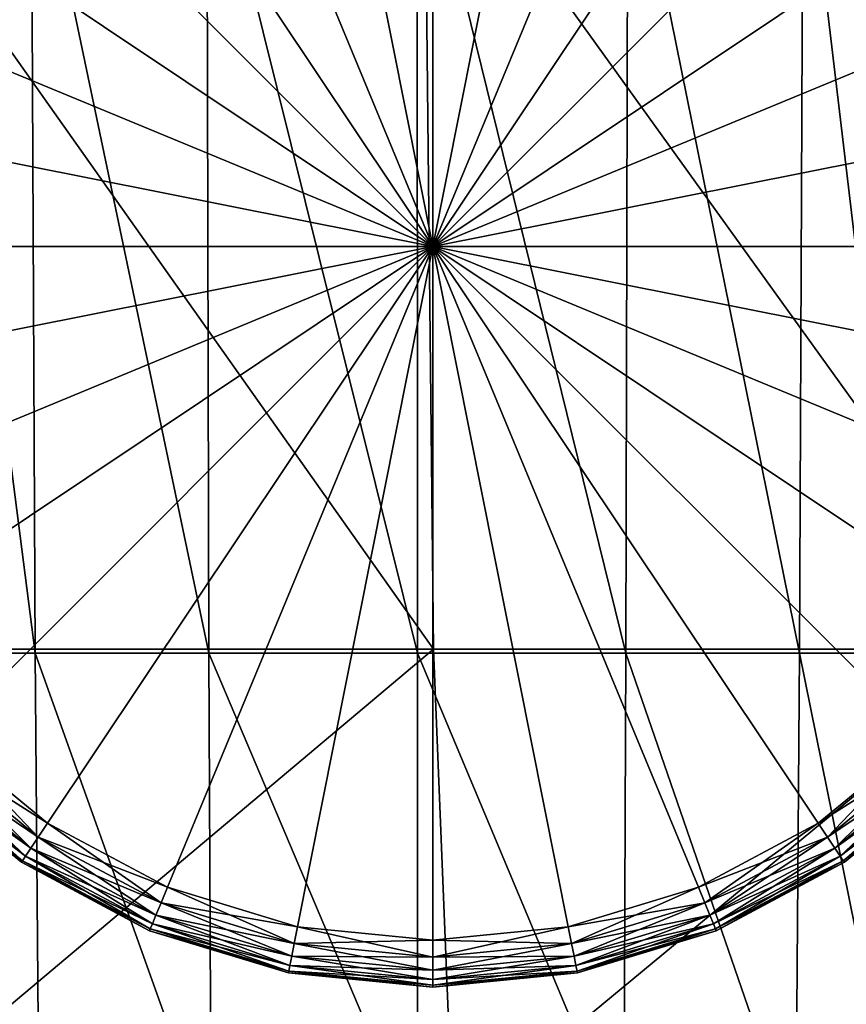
# Model space of a CAD drawing. Header units: millimetres. Extents: x 2387 to 13955, y -4964 to 364.
# Tile 551 of 656: x 7012 to 7052, y -3400 to -3352. Entities that reach past the tile are written whole.
import ezdxf

# ---------------------------------------------------------------- set-up
doc = ezdxf.new("R2010")
doc.units = ezdxf.units.MM
doc.header["$MEASUREMENT"] = 0
doc.layers.add('Predefinito', color=7, linetype='Continuous', true_color=0x000000)

msp = doc.modelspace()

# ---------------------------------------------------------------- linework, layer by layer
at = {"layer": 'Predefinito'}
for points in [[(7031.983, -3329.293, 12), (7025.35, -3329.946, 12), (7031.983, -3363.297, 12)], [(7025.35, -3329.946), (7031.983, -3329.293), (7031.983, -3363.297)], [(7038.617, -3329.946, 12), (7031.983, -3329.293, 12), (7031.983, -3363.297, 12)], [(7031.983, -3329.293), (7038.617, -3329.946), (7031.983, -3363.297)], [(7025.35, -3329.946, 12), (7018.971, -3331.881, 12), (7031.983, -3363.297, 12)], [(7018.971, -3331.881), (7025.35, -3329.946), (7031.983, -3363.297)], [(7044.996, -3331.881, 12), (7038.617, -3329.946, 12), (7031.983, -3363.297, 12)], [(7038.617, -3329.946), (7044.996, -3331.881), (7031.983, -3363.297)], [(7018.971, -3331.881, 12), (7013.092, -3335.024, 12), (7031.983, -3363.297, 12)], [(7013.092, -3335.024), (7018.971, -3331.881), (7031.983, -3363.297)], [(7050.875, -3335.024, 12), (7044.996, -3331.881, 12), (7031.983, -3363.297, 12)], [(7044.996, -3331.881), (7050.875, -3335.024), (7031.983, -3363.297)], [(7013.092, -3335.024, 12), (7007.939, -3339.252, 12), (7031.983, -3363.297, 12)], [(7007.939, -3339.252), (7013.092, -3335.024), (7031.983, -3363.297)], [(7056.028, -3339.252, 12), (7050.875, -3335.024, 12), (7031.983, -3363.297, 12)], [(7050.875, -3335.024), (7056.028, -3339.252), (7031.983, -3363.297)], [(7007.939, -3339.252, 12), (7003.71, -3344.405, 12), (7031.983, -3363.297, 12)], [(7003.71, -3344.405), (7007.939, -3339.252), (7031.983, -3363.297)], [(7060.256, -3344.405, 12), (7056.028, -3339.252, 12), (7031.983, -3363.297, 12)], [(7056.028, -3339.252), (7060.256, -3344.405), (7031.983, -3363.297)], [(7032.004, -3383.029, 608.076), (7031.578, -3341.664, 608.075), (7002.767, -3341.664, 485.808)], [(7002.767, -3341.664, 485.808), (7003.126, -3383.029, 485.821), (7032.004, -3383.029, 608.076)], [(7007.134, -3341.663, 12.171), (7012.293, -3341.664, 12.171), (7012.482, -3383.239, 12.171)], [(7012.482, -3383.239, 12.171), (7007.372, -3383.239, 12.171), (7007.134, -3341.663, 12.171)], [(7012.293, -3341.664, 12.171), (7020.893, -3341.664, 12.171), (7021, -3383.239, 12.171)], [(7021, -3383.239, 12.171), (7012.482, -3383.239, 12.171), (7012.293, -3341.664, 12.171)], [(7020.893, -3341.664, 12.171), (7031.212, -3341.664, 12.171), (7031.222, -3383.239, 12.171)], [(7031.222, -3383.239, 12.171), (7021, -3383.239, 12.171), (7020.893, -3341.664, 12.171)], [(7031.212, -3341.664, 12.171), (7041.532, -3341.664, 12.171), (7041.443, -3383.239, 12.171)], [(7041.443, -3383.239, 12.171), (7031.222, -3383.239, 12.171), (7031.212, -3341.664, 12.171)], [(7031.578, -3341.664, 608.075), (7032.004, -3383.029, 608.076), (7061.327, -3383.029, 730.331)], [(7061.327, -3383.029, 730.331), (7060.898, -3341.664, 730.342), (7031.578, -3341.664, 608.075)], [(7049.961, -3383.239, 12.171), (7041.443, -3383.239, 12.171), (7041.532, -3341.664, 12.171)], [(7041.532, -3341.664, 12.171), (7050.131, -3341.664, 12.171), (7049.961, -3383.239, 12.171)], [(7055.072, -3383.239, 12.171), (7049.961, -3383.239, 12.171), (7050.131, -3341.664, 12.171)], [(7050.131, -3341.664, 12.171), (7055.291, -3341.664, 12.171), (7055.072, -3383.239, 12.171)], [(7003.71, -3344.405, 12), (7000.568, -3350.284, 12), (7031.983, -3363.297, 12)], [(7000.568, -3350.284), (7003.71, -3344.405), (7031.983, -3363.297)], [(7063.399, -3350.284, 12), (7060.256, -3344.405, 12), (7031.983, -3363.297, 12)], [(7060.256, -3344.405), (7063.399, -3350.284), (7031.983, -3363.297)], [(7000.568, -3350.284, 12), (6998.633, -3356.663, 12), (7031.983, -3363.297, 12)], [(6998.633, -3356.663), (7000.568, -3350.284), (7031.983, -3363.297)], [(7065.334, -3356.663, 12), (7063.399, -3350.284, 12), (7031.983, -3363.297, 12)], [(7063.399, -3350.284), (7065.334, -3356.663), (7031.983, -3363.297)], [(6998.633, -3356.663, 12), (6997.98, -3363.297, 12), (7031.983, -3363.297, 12)], [(6997.98, -3363.297), (6998.633, -3356.663), (7031.983, -3363.297)], [(7065.987, -3363.297, 12), (7065.334, -3356.663, 12), (7031.983, -3363.297, 12)], [(7065.334, -3356.663), (7065.987, -3363.297), (7031.983, -3363.297)], [(6997.98, -3363.297, 12), (6998.633, -3369.931, 12), (7031.983, -3363.297, 12)], [(6998.633, -3369.931), (6997.98, -3363.297), (7031.983, -3363.297)], [(6998.633, -3369.931, 12), (7000.568, -3376.309, 12), (7031.983, -3363.297, 12)], [(7000.568, -3376.309), (6998.633, -3369.931), (7031.983, -3363.297)], [(7000.568, -3376.309, 12), (7003.71, -3382.188, 12), (7031.983, -3363.297, 12)], [(7003.71, -3382.188), (7000.568, -3376.309), (7031.983, -3363.297)], [(7003.71, -3382.188, 12), (7007.939, -3387.341, 12), (7031.983, -3363.297, 12)], [(7007.939, -3387.341), (7003.71, -3382.188), (7031.983, -3363.297)], [(7007.939, -3387.341, 12), (7013.092, -3391.57, 12), (7031.983, -3363.297, 12)], [(7013.092, -3391.57), (7007.939, -3387.341), (7031.983, -3363.297)], [(7013.092, -3391.57, 12), (7018.971, -3394.712, 12), (7031.983, -3363.297, 12)], [(7018.971, -3394.712), (7013.092, -3391.57), (7031.983, -3363.297)], [(7018.971, -3394.712, 12), (7025.35, -3396.647, 12), (7031.983, -3363.297, 12)], [(7025.35, -3396.647), (7018.971, -3394.712), (7031.983, -3363.297)], [(7025.35, -3396.647, 12), (7031.983, -3397.301, 12), (7031.983, -3363.297, 12)], [(7031.983, -3397.301), (7025.35, -3396.647), (7031.983, -3363.297)], [(7031.983, -3397.301, 12), (7038.617, -3396.647, 12), (7031.983, -3363.297, 12)], [(7038.617, -3396.647, 12), (7044.996, -3394.712, 12), (7031.983, -3363.297, 12)], [(7044.996, -3394.712, 12), (7050.875, -3391.57, 12), (7031.983, -3363.297, 12)], [(7050.875, -3391.57, 12), (7056.028, -3387.341, 12), (7031.983, -3363.297, 12)], [(7056.028, -3387.341, 12), (7060.256, -3382.188, 12), (7031.983, -3363.297, 12)], [(7060.256, -3382.188, 12), (7063.399, -3376.309, 12), (7031.983, -3363.297, 12)], [(7063.399, -3376.309, 12), (7065.334, -3369.931, 12), (7031.983, -3363.297, 12)], [(7065.334, -3369.931, 12), (7065.987, -3363.297, 12), (7031.983, -3363.297, 12)], [(7038.617, -3396.647), (7031.983, -3397.301), (7031.983, -3363.297)], [(7044.996, -3394.712), (7038.617, -3396.647), (7031.983, -3363.297)], [(7050.875, -3391.57), (7044.996, -3394.712), (7031.983, -3363.297)], [(7056.028, -3387.341), (7050.875, -3391.57), (7031.983, -3363.297)], [(7060.256, -3382.188), (7056.028, -3387.341), (7031.983, -3363.297)], [(7063.399, -3376.309), (7060.256, -3382.188), (7031.983, -3363.297)], [(7065.334, -3369.931), (7063.399, -3376.309), (7031.983, -3363.297)], [(7065.987, -3363.297), (7065.334, -3369.931), (7031.983, -3363.297)], [(7032.004, -3383.029, 608.076), (7003.126, -3383.029, 485.821), (7004.087, -3406.52, 485.835)], [(7004.087, -3406.52, 485.835), (7032.955, -3406.52, 608.077), (7032.004, -3383.029, 608.076)], [(7012.684, -3407.361, 12.171), (7007.626, -3407.361, 12.171), (7007.372, -3383.239, 12.171)], [(7007.372, -3383.239, 12.171), (7012.482, -3383.239, 12.171), (7012.684, -3407.361, 12.171)], [(7021.115, -3407.361, 12.171), (7012.684, -3407.361, 12.171), (7012.482, -3383.239, 12.171)], [(7012.482, -3383.239, 12.171), (7021, -3383.239, 12.171), (7021.115, -3407.361, 12.171)], [(7031.232, -3407.361, 12.171), (7021.115, -3407.361, 12.171), (7021, -3383.239, 12.171)], [(7021, -3383.239, 12.171), (7031.222, -3383.239, 12.171), (7031.232, -3407.361, 12.171)], [(7041.349, -3407.361, 12.171), (7031.232, -3407.361, 12.171), (7031.222, -3383.239, 12.171)], [(7031.222, -3383.239, 12.171), (7041.443, -3383.239, 12.171), (7041.349, -3407.361, 12.171)], [(7061.327, -3383.029, 730.331), (7032.004, -3383.029, 608.076), (7032.955, -3406.52, 608.077)], [(7032.955, -3406.52, 608.077), (7062.077, -3406.52, 730.32), (7061.327, -3383.029, 730.331)], [(7049.78, -3407.361, 12.171), (7041.349, -3407.361, 12.171), (7041.443, -3383.239, 12.171)], [(7041.443, -3383.239, 12.171), (7049.961, -3383.239, 12.171), (7049.78, -3407.361, 12.171)], [(7054.838, -3407.361, 12.171), (7049.78, -3407.361, 12.171), (7049.961, -3383.239, 12.171)], [(7049.961, -3383.239, 12.171), (7055.072, -3383.239, 12.171), (7054.838, -3407.361, 12.171)], [(7007.353, -3387.927, 0.08), (7007.939, -3387.341), (7013.092, -3391.57)], [(7007.939, -3387.341, 12), (7007.353, -3387.927, 11.92), (7012.631, -3392.259, 11.92)], [(7012.631, -3392.259, 11.92), (7013.092, -3391.57, 12), (7007.939, -3387.341, 12)], [(7051.335, -3392.259, 0.08), (7050.875, -3391.57), (7056.028, -3387.341)], [(7056.614, -3387.927, 11.92), (7056.028, -3387.341, 12), (7050.875, -3391.57, 12)], [(7056.028, -3387.341), (7056.614, -3387.927, 0.08), (7051.335, -3392.259, 0.08)], [(7006.897, -3388.383, 0.32), (7007.353, -3387.927, 0.08), (7012.631, -3392.259, 0.08)], [(7007.353, -3387.927, 11.92), (7006.897, -3388.383, 11.68), (7012.273, -3392.795, 11.68)], [(7013.092, -3391.57), (7012.631, -3392.259, 0.08), (7007.353, -3387.927, 0.08)], [(7012.273, -3392.795, 11.68), (7012.631, -3392.259, 11.92), (7007.353, -3387.927, 11.92)], [(7050.875, -3391.57, 12), (7051.335, -3392.259, 11.92), (7056.614, -3387.927, 11.92)], [(7051.694, -3392.795, 0.32), (7051.335, -3392.259, 0.08), (7056.614, -3387.927, 0.08)], [(7057.07, -3388.383, 11.68), (7056.614, -3387.927, 11.92), (7051.335, -3392.259, 11.92)], [(7056.614, -3387.927, 0.08), (7057.07, -3388.383, 0.32), (7051.694, -3392.795, 0.32)], [(7006.571, -3388.709, 0.72), (7006.897, -3388.383, 0.32), (7012.273, -3392.795, 0.32)], [(7006.897, -3388.383, 11.68), (7006.571, -3388.709, 11.28), (7012.017, -3393.178, 11.28)], [(7012.631, -3392.259, 0.08), (7012.273, -3392.795, 0.32), (7006.897, -3388.383, 0.32)], [(7012.017, -3393.178, 11.28), (7012.273, -3392.795, 11.68), (7006.897, -3388.383, 11.68)], [(7051.335, -3392.259, 11.92), (7051.694, -3392.795, 11.68), (7057.07, -3388.383, 11.68)], [(7051.95, -3393.178, 0.72), (7051.694, -3392.795, 0.32), (7057.07, -3388.383, 0.32)], [(7057.396, -3388.709, 11.28), (7057.07, -3388.383, 11.68), (7051.694, -3392.795, 11.68)], [(7057.07, -3388.383, 0.32), (7057.396, -3388.709, 0.72), (7051.95, -3393.178, 0.72)], [(7006.311, -3388.97, 2), (7006.376, -3388.904, 1.28), (7011.864, -3393.408, 1.28)], [(7006.376, -3388.904, 10.72), (7006.311, -3388.97, 10), (7011.812, -3393.485, 10)], [(7006.311, -3388.97, 2), (7011.812, -3393.485, 2), (7011.812, -3393.485, 6)], [(7011.812, -3393.485, 6), (7006.311, -3388.97, 6), (7006.311, -3388.97, 2)], [(7006.311, -3388.97, 6), (7011.812, -3393.485, 6), (7011.812, -3393.485, 10)], [(7011.812, -3393.485, 10), (7006.311, -3388.97, 10), (7006.311, -3388.97, 6)], [(7011.864, -3393.408, 1.28), (7011.812, -3393.485, 2), (7006.311, -3388.97, 2)], [(7006.376, -3388.904, 1.28), (7006.571, -3388.709, 0.72), (7012.017, -3393.178, 0.72)], [(7006.571, -3388.709, 11.28), (7006.376, -3388.904, 10.72), (7011.864, -3393.408, 10.72)], [(7011.812, -3393.485, 10), (7011.864, -3393.408, 10.72), (7006.376, -3388.904, 10.72)], [(7012.017, -3393.178, 0.72), (7011.864, -3393.408, 1.28), (7006.376, -3388.904, 1.28)], [(7012.273, -3392.795, 0.32), (7012.017, -3393.178, 0.72), (7006.571, -3388.709, 0.72)], [(7011.864, -3393.408, 10.72), (7012.017, -3393.178, 11.28), (7006.571, -3388.709, 11.28)], [(7051.694, -3392.795, 11.68), (7051.95, -3393.178, 11.28), (7057.396, -3388.709, 11.28)], [(7052.103, -3393.408, 1.28), (7051.95, -3393.178, 0.72), (7057.396, -3388.709, 0.72)], [(7057.591, -3388.904, 10.72), (7057.396, -3388.709, 11.28), (7051.95, -3393.178, 11.28)], [(7051.95, -3393.178, 11.28), (7052.103, -3393.408, 10.72), (7057.591, -3388.904, 10.72)], [(7057.396, -3388.709, 0.72), (7057.591, -3388.904, 1.28), (7052.103, -3393.408, 1.28)], [(7052.154, -3393.485, 2), (7052.103, -3393.408, 1.28), (7057.591, -3388.904, 1.28)], [(7057.656, -3388.97, 10), (7057.591, -3388.904, 10.72), (7052.103, -3393.408, 10.72)], [(7052.103, -3393.408, 10.72), (7052.154, -3393.485, 10), (7057.656, -3388.97, 10)], [(7057.591, -3388.904, 1.28), (7057.656, -3388.97, 2), (7052.154, -3393.485, 2)], [(7052.154, -3393.485, 2), (7057.656, -3388.97, 2), (7057.656, -3388.97, 6)], [(7057.656, -3388.97, 6), (7052.154, -3393.485, 6), (7052.154, -3393.485, 2)], [(7052.154, -3393.485, 6), (7057.656, -3388.97, 6), (7057.656, -3388.97, 10)], [(7057.656, -3388.97, 10), (7052.154, -3393.485, 10), (7052.154, -3393.485, 6)], [(7012.631, -3392.259, 0.08), (7013.092, -3391.57), (7018.971, -3394.712)], [(7013.092, -3391.57, 12), (7012.631, -3392.259, 11.92), (7018.653, -3395.478, 11.92)], [(7018.653, -3395.478, 11.92), (7018.971, -3394.712, 12), (7013.092, -3391.57, 12)], [(7045.313, -3395.478, 0.08), (7044.996, -3394.712), (7050.875, -3391.57)], [(7051.335, -3392.259, 11.92), (7050.875, -3391.57, 12), (7044.996, -3394.712, 12)], [(7050.875, -3391.57), (7051.335, -3392.259, 0.08), (7045.313, -3395.478, 0.08)], [(7012.273, -3392.795, 0.32), (7012.631, -3392.259, 0.08), (7018.653, -3395.478, 0.08)], [(7012.631, -3392.259, 11.92), (7012.273, -3392.795, 11.68), (7018.407, -3396.074, 11.68)], [(7018.971, -3394.712), (7018.653, -3395.478, 0.08), (7012.631, -3392.259, 0.08)], [(7018.407, -3396.074, 11.68), (7018.653, -3395.478, 11.92), (7012.631, -3392.259, 11.92)], [(7044.996, -3394.712, 12), (7045.313, -3395.478, 11.92), (7051.335, -3392.259, 11.92)], [(7045.56, -3396.074, 0.32), (7045.313, -3395.478, 0.08), (7051.335, -3392.259, 0.08)], [(7051.694, -3392.795, 11.68), (7051.335, -3392.259, 11.92), (7045.313, -3395.478, 11.92)], [(7051.335, -3392.259, 0.08), (7051.694, -3392.795, 0.32), (7045.56, -3396.074, 0.32)], [(7012.017, -3393.178, 0.72), (7012.273, -3392.795, 0.32), (7018.407, -3396.074, 0.32)], [(7012.273, -3392.795, 11.68), (7012.017, -3393.178, 11.28), (7018.23, -3396.499, 11.28)], [(7018.653, -3395.478, 0.08), (7018.407, -3396.074, 0.32), (7012.273, -3392.795, 0.32)], [(7018.23, -3396.499, 11.28), (7018.407, -3396.074, 11.68), (7012.273, -3392.795, 11.68)], [(7045.313, -3395.478, 11.92), (7045.56, -3396.074, 11.68), (7051.694, -3392.795, 11.68)], [(7045.736, -3396.499, 0.72), (7045.56, -3396.074, 0.32), (7051.694, -3392.795, 0.32)], [(7051.95, -3393.178, 11.28), (7051.694, -3392.795, 11.68), (7045.56, -3396.074, 11.68)], [(7051.694, -3392.795, 0.32), (7051.95, -3393.178, 0.72), (7045.736, -3396.499, 0.72)], [(7011.812, -3393.485, 2), (7011.864, -3393.408, 1.28), (7018.125, -3396.755, 1.28)], [(7011.864, -3393.408, 10.72), (7011.812, -3393.485, 10), (7018.089, -3396.84, 10)], [(7011.864, -3393.408, 1.28), (7012.017, -3393.178, 0.72), (7018.23, -3396.499, 0.72)], [(7012.017, -3393.178, 11.28), (7011.864, -3393.408, 10.72), (7018.125, -3396.755, 10.72)], [(7018.089, -3396.84, 10), (7018.125, -3396.755, 10.72), (7011.864, -3393.408, 10.72)], [(7018.23, -3396.499, 0.72), (7018.125, -3396.755, 1.28), (7011.864, -3393.408, 1.28)], [(7018.407, -3396.074, 0.32), (7018.23, -3396.499, 0.72), (7012.017, -3393.178, 0.72)], [(7018.125, -3396.755, 10.72), (7018.23, -3396.499, 11.28), (7012.017, -3393.178, 11.28)], [(7045.56, -3396.074, 11.68), (7045.736, -3396.499, 11.28), (7051.95, -3393.178, 11.28)], [(7045.842, -3396.755, 1.28), (7045.736, -3396.499, 0.72), (7051.95, -3393.178, 0.72)], [(7052.103, -3393.408, 10.72), (7051.95, -3393.178, 11.28), (7045.736, -3396.499, 11.28)], [(7045.736, -3396.499, 11.28), (7045.842, -3396.755, 10.72), (7052.103, -3393.408, 10.72)], [(7051.95, -3393.178, 0.72), (7052.103, -3393.408, 1.28), (7045.842, -3396.755, 1.28)], [(7045.877, -3396.84, 2), (7045.842, -3396.755, 1.28), (7052.103, -3393.408, 1.28)], [(7052.154, -3393.485, 10), (7052.103, -3393.408, 10.72), (7045.842, -3396.755, 10.72)], [(7052.103, -3393.408, 1.28), (7052.154, -3393.485, 2), (7045.877, -3396.84, 2)], [(7011.812, -3393.485, 2), (7018.089, -3396.84, 2), (7018.089, -3396.84, 6)], [(7018.089, -3396.84, 6), (7011.812, -3393.485, 6), (7011.812, -3393.485, 2)], [(7011.812, -3393.485, 6), (7018.089, -3396.84, 6), (7018.089, -3396.84, 10)], [(7018.089, -3396.84, 10), (7011.812, -3393.485, 10), (7011.812, -3393.485, 6)], [(7018.125, -3396.755, 1.28), (7018.089, -3396.84, 2), (7011.812, -3393.485, 2)], [(7045.842, -3396.755, 10.72), (7045.877, -3396.84, 10), (7052.154, -3393.485, 10)], [(7045.877, -3396.84, 2), (7052.154, -3393.485, 2), (7052.154, -3393.485, 6)], [(7052.154, -3393.485, 6), (7045.877, -3396.84, 6), (7045.877, -3396.84, 2)], [(7045.877, -3396.84, 6), (7052.154, -3393.485, 6), (7052.154, -3393.485, 10)], [(7052.154, -3393.485, 10), (7045.877, -3396.84, 10), (7045.877, -3396.84, 6)], [(7018.653, -3395.478, 0.08), (7018.971, -3394.712), (7025.35, -3396.647)], [(7018.971, -3394.712, 12), (7018.653, -3395.478, 11.92), (7025.188, -3397.46, 11.92)], [(7025.188, -3397.46, 11.92), (7025.35, -3396.647, 12), (7018.971, -3394.712, 12)], [(7038.779, -3397.46, 0.08), (7038.617, -3396.647), (7044.996, -3394.712)], [(7045.313, -3395.478, 11.92), (7044.996, -3394.712, 12), (7038.617, -3396.647, 12)], [(7044.996, -3394.712), (7045.313, -3395.478, 0.08), (7038.779, -3397.46, 0.08)], [(7018.407, -3396.074, 0.32), (7018.653, -3395.478, 0.08), (7025.188, -3397.46, 0.08)], [(7018.653, -3395.478, 11.92), (7018.407, -3396.074, 11.68), (7025.062, -3398.093, 11.68)], [(7025.35, -3396.647), (7025.188, -3397.46, 0.08), (7018.653, -3395.478, 0.08)], [(7025.062, -3398.093, 11.68), (7025.188, -3397.46, 11.92), (7018.653, -3395.478, 11.92)], [(7038.617, -3396.647, 12), (7038.779, -3397.46, 11.92), (7045.313, -3395.478, 11.92)], [(7038.905, -3398.093, 0.32), (7038.779, -3397.46, 0.08), (7045.313, -3395.478, 0.08)], [(7045.56, -3396.074, 11.68), (7045.313, -3395.478, 11.92), (7038.779, -3397.46, 11.92)], [(7045.313, -3395.478, 0.08), (7045.56, -3396.074, 0.32), (7038.905, -3398.093, 0.32)], [(7018.23, -3396.499, 0.72), (7018.407, -3396.074, 0.32), (7025.062, -3398.093, 0.32)], [(7018.407, -3396.074, 11.68), (7018.23, -3396.499, 11.28), (7024.972, -3398.545, 11.28)], [(7025.188, -3397.46, 0.08), (7025.062, -3398.093, 0.32), (7018.407, -3396.074, 0.32)], [(7024.972, -3398.545, 11.28), (7025.062, -3398.093, 11.68), (7018.407, -3396.074, 11.68)], [(7038.779, -3397.46, 11.92), (7038.905, -3398.093, 11.68), (7045.56, -3396.074, 11.68)], [(7038.995, -3398.545, 0.72), (7038.905, -3398.093, 0.32), (7045.56, -3396.074, 0.32)], [(7045.736, -3396.499, 11.28), (7045.56, -3396.074, 11.68), (7038.905, -3398.093, 11.68)], [(7045.56, -3396.074, 0.32), (7045.736, -3396.499, 0.72), (7038.995, -3398.545, 0.72)], [(7018.089, -3396.84, 2), (7018.125, -3396.755, 1.28), (7024.918, -3398.816, 1.28)], [(7018.125, -3396.755, 10.72), (7018.089, -3396.84, 10), (7024.9, -3398.906, 10)], [(7018.089, -3396.84, 2), (7024.9, -3398.906, 2), (7024.9, -3398.906, 6)], [(7024.9, -3398.906, 6), (7018.089, -3396.84, 6), (7018.089, -3396.84, 2)], [(7018.089, -3396.84, 6), (7024.9, -3398.906, 6), (7024.9, -3398.906, 10)], [(7024.9, -3398.906, 10), (7018.089, -3396.84, 10), (7018.089, -3396.84, 6)], [(7024.918, -3398.816, 1.28), (7024.9, -3398.906, 2), (7018.089, -3396.84, 2)], [(7018.125, -3396.755, 1.28), (7018.23, -3396.499, 0.72), (7024.972, -3398.545, 0.72)], [(7018.23, -3396.499, 11.28), (7018.125, -3396.755, 10.72), (7024.918, -3398.816, 10.72)], [(7024.9, -3398.906, 10), (7024.918, -3398.816, 10.72), (7018.125, -3396.755, 10.72)], [(7024.972, -3398.545, 0.72), (7024.918, -3398.816, 1.28), (7018.125, -3396.755, 1.28)], [(7025.062, -3398.093, 0.32), (7024.972, -3398.545, 0.72), (7018.23, -3396.499, 0.72)], [(7024.918, -3398.816, 10.72), (7024.972, -3398.545, 11.28), (7018.23, -3396.499, 11.28)], [(7025.188, -3397.46, 0.08), (7025.35, -3396.647), (7031.983, -3397.301)], [(7025.35, -3396.647, 12), (7025.188, -3397.46, 11.92), (7031.983, -3398.13, 11.92)], [(7031.983, -3398.13, 11.92), (7031.983, -3397.301, 12), (7025.35, -3396.647, 12)], [(7038.617, -3396.647), (7038.779, -3397.46, 0.08), (7031.983, -3398.13, 0.08)], [(7031.983, -3398.13, 0.08), (7031.983, -3397.301), (7038.617, -3396.647)], [(7038.779, -3397.46, 11.92), (7038.617, -3396.647, 12), (7031.983, -3397.301, 12)], [(7038.905, -3398.093, 11.68), (7038.995, -3398.545, 11.28), (7045.736, -3396.499, 11.28)], [(7039.049, -3398.816, 1.28), (7038.995, -3398.545, 0.72), (7045.736, -3396.499, 0.72)], [(7045.842, -3396.755, 10.72), (7045.736, -3396.499, 11.28), (7038.995, -3398.545, 11.28)], [(7038.995, -3398.545, 11.28), (7039.049, -3398.816, 10.72), (7045.842, -3396.755, 10.72)], [(7045.736, -3396.499, 0.72), (7045.842, -3396.755, 1.28), (7039.049, -3398.816, 1.28)], [(7039.066, -3398.906, 2), (7039.049, -3398.816, 1.28), (7045.842, -3396.755, 1.28)], [(7045.877, -3396.84, 10), (7045.842, -3396.755, 10.72), (7039.049, -3398.816, 10.72)], [(7039.049, -3398.816, 10.72), (7039.066, -3398.906, 10), (7045.877, -3396.84, 10)], [(7045.842, -3396.755, 1.28), (7045.877, -3396.84, 2), (7039.066, -3398.906, 2)], [(7039.066, -3398.906, 2), (7045.877, -3396.84, 2), (7045.877, -3396.84, 6)], [(7045.877, -3396.84, 6), (7039.066, -3398.906, 6), (7039.066, -3398.906, 2)], [(7039.066, -3398.906, 6), (7045.877, -3396.84, 6), (7045.877, -3396.84, 10)], [(7045.877, -3396.84, 10), (7039.066, -3398.906, 10), (7039.066, -3398.906, 6)], [(7031.983, -3397.301), (7031.983, -3398.13, 0.08), (7025.188, -3397.46, 0.08)], [(7031.983, -3397.301, 12), (7031.983, -3398.13, 11.92), (7038.779, -3397.46, 11.92)], [(7025.062, -3398.093, 0.32), (7025.188, -3397.46, 0.08), (7031.983, -3398.13, 0.08)], [(7025.188, -3397.46, 11.92), (7025.062, -3398.093, 11.68), (7031.983, -3398.774, 11.68)], [(7031.983, -3398.774, 11.68), (7031.983, -3398.13, 11.92), (7025.188, -3397.46, 11.92)], [(7038.779, -3397.46, 0.08), (7038.905, -3398.093, 0.32), (7031.983, -3398.774, 0.32)], [(7031.983, -3398.774, 0.32), (7031.983, -3398.13, 0.08), (7038.779, -3397.46, 0.08)], [(7038.905, -3398.093, 11.68), (7038.779, -3397.46, 11.92), (7031.983, -3398.13, 11.92)], [(7024.972, -3398.545, 0.72), (7025.062, -3398.093, 0.32), (7031.983, -3398.774, 0.32)], [(7025.062, -3398.093, 11.68), (7024.972, -3398.545, 11.28), (7031.983, -3399.235, 11.28)], [(7031.983, -3398.13, 0.08), (7031.983, -3398.774, 0.32), (7025.062, -3398.093, 0.32)], [(7031.983, -3399.235, 11.28), (7031.983, -3398.774, 11.68), (7025.062, -3398.093, 11.68)], [(7038.905, -3398.093, 0.32), (7038.995, -3398.545, 0.72), (7031.983, -3399.235, 0.72)], [(7031.983, -3399.235, 0.72), (7031.983, -3398.774, 0.32), (7038.905, -3398.093, 0.32)], [(7038.995, -3398.545, 11.28), (7038.905, -3398.093, 11.68), (7031.983, -3398.774, 11.68)], [(7031.983, -3398.13, 11.92), (7031.983, -3398.774, 11.68), (7038.905, -3398.093, 11.68)], [(7024.918, -3398.816, 1.28), (7024.972, -3398.545, 0.72), (7031.983, -3399.235, 0.72)], [(7024.972, -3398.545, 11.28), (7024.918, -3398.816, 10.72), (7031.983, -3399.511, 10.72)], [(7031.983, -3398.774, 0.32), (7031.983, -3399.235, 0.72), (7024.972, -3398.545, 0.72)], [(7031.983, -3399.511, 10.72), (7031.983, -3399.235, 11.28), (7024.972, -3398.545, 11.28)], [(7038.995, -3398.545, 0.72), (7039.049, -3398.816, 1.28), (7031.983, -3399.511, 1.28)], [(7031.983, -3399.511, 1.28), (7031.983, -3399.235, 0.72), (7038.995, -3398.545, 0.72)], [(7039.049, -3398.816, 10.72), (7038.995, -3398.545, 11.28), (7031.983, -3399.235, 11.28)], [(7031.983, -3398.774, 11.68), (7031.983, -3399.235, 11.28), (7038.995, -3398.545, 11.28)], [(7024.9, -3398.906, 2), (7024.918, -3398.816, 1.28), (7031.983, -3399.511, 1.28)], [(7024.918, -3398.816, 10.72), (7024.9, -3398.906, 10), (7031.983, -3399.604, 10)], [(7024.9, -3398.906, 2), (7031.983, -3399.604, 2), (7031.983, -3399.604, 6)], [(7031.983, -3399.604, 6), (7024.9, -3398.906, 6), (7024.9, -3398.906, 2)], [(7024.9, -3398.906, 6), (7031.983, -3399.604, 6), (7031.983, -3399.604, 10)], [(7031.983, -3399.604, 10), (7024.9, -3398.906, 10), (7024.9, -3398.906, 6)], [(7031.983, -3399.511, 1.28), (7031.983, -3399.604, 2), (7024.9, -3398.906, 2)], [(7031.983, -3399.604, 10), (7031.983, -3399.511, 10.72), (7024.918, -3398.816, 10.72)], [(7031.983, -3399.235, 0.72), (7031.983, -3399.511, 1.28), (7024.918, -3398.816, 1.28)], [(7039.049, -3398.816, 1.28), (7039.066, -3398.906, 2), (7031.983, -3399.604, 2)], [(7031.983, -3399.604, 2), (7031.983, -3399.511, 1.28), (7039.049, -3398.816, 1.28)], [(7039.066, -3398.906, 10), (7039.049, -3398.816, 10.72), (7031.983, -3399.511, 10.72)], [(7031.983, -3399.235, 11.28), (7031.983, -3399.511, 10.72), (7039.049, -3398.816, 10.72)], [(7031.983, -3399.604, 2), (7039.066, -3398.906, 2), (7039.066, -3398.906, 6)], [(7039.066, -3398.906, 6), (7031.983, -3399.604, 6), (7031.983, -3399.604, 2)], [(7031.983, -3399.604, 6), (7039.066, -3398.906, 6), (7039.066, -3398.906, 10)], [(7039.066, -3398.906, 10), (7031.983, -3399.604, 10), (7031.983, -3399.604, 6)], [(7031.983, -3399.511, 10.72), (7031.983, -3399.604, 10), (7039.066, -3398.906, 10)]]:
    msp.add_3dface(points, dxfattribs=at)

doc.saveas('drawing.dxf')
